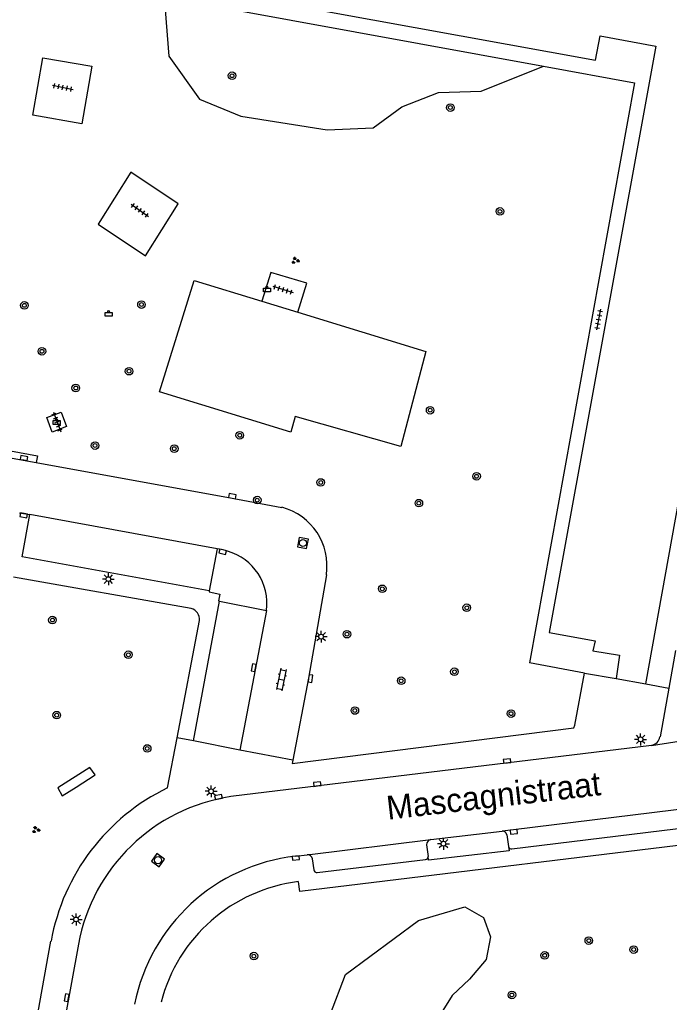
# Model space of a CAD drawing. Extents: x 132999 to 136000, y 398499 to 400501.
# Drawn here: x 133102.9 to 133171.3, y 399588.2 to 399691.7 of the extents above; entities that cross this region are included whole.
import ezdxf

# ---------------------------------------------------------------- set-up
doc = ezdxf.new("R2010")
doc.units = 0
for name, color, linetype in [('gg-anno-openbare ruimte label', 7, 'Continuous'), ('gg-bbg-hoofdgebouw', 7, 'Continuous'), ('gg-knt-verharding', 7, 'Continuous'), ('gg-knt-verharding nz', 7, 'Continuous'), ('gt-grn-groengrens', 7, 'Continuous'), ('gt-grn-weggrens', 7, 'Continuous'), ('gt-symb-afvalbak', 7, 'Continuous'), ('gt-symb-boom', 7, 'Continuous'), ('gt-symb-groenvak', 7, 'Continuous'), ('gt-symb-klinker verharding', 7, 'Continuous'), ('gt-symb-kolk', 7, 'Continuous'), ('gt-symb-lichtmast', 7, 'Continuous'), ('gt-symb-rioolschacht', 7, 'Continuous'), ('gt-symb-tegel verharding', 7, 'Continuous')]:
    doc.layers.add(name, color=color, linetype=linetype)

# ---------------------------------------------------------------- blocks, each defined once
blk = doc.blocks.new('gt0-GRVAK')
at = {"layer": 'gt-symb-groenvak'}
for p, q in [((-0.11, 0.19), (-0.23, 0.24)), ((-0.18, 0.15), (0.09, 0.15)), ((-0.09, 0.21), (-0.16, 0.32)), ((-0.05, 0.21), (-0.05, 0.39)), ((0, 0.21), (0.06, 0.32)), ((0.01, 0.19), (0.13, 0.24)), ((0.26, -0.05), (0.2, 0.06)), ((0.3, -0.05), (0.3, 0.13)), ((0.35, -0.05), (0.41, 0.06)), ((-0.24, -0.23), (-0.36, -0.18)), ((-0.32, -0.26), (-0.05, -0.26)), ((-0.23, -0.21), (-0.29, -0.09)), ((-0.18, -0.2), (-0.18, -0.02)), ((-0.14, -0.21), (-0.07, -0.09)), ((-0.12, -0.23), (0, -0.18)), ((0.24, -0.07), (0.12, -0.02)), ((0.17, -0.11), (0.44, -0.11)), ((0.37, -0.07), (0.49, -0.02))]:
    blk.add_line(p, q, dxfattribs=at)
blk = doc.blocks.new('gt0-BOOM')
at = {"layer": 'gt-symb-boom'}
for radius in [0.4, 0.2]:
    blk.add_circle((0, 0), radius, dxfattribs=at)
blk = doc.blocks.new('gt0-TEG1')
at = {"layer": 'gt-symb-tegel verharding'}
for p, q in [((-1.12, 0), (1.12, 0)), ((-0.9, -0.25), (-0.9, 0.25)), ((-0.45, -0.25), (-0.45, 0.25)), ((0, -0.25), (0, 0.25)), ((0.45, -0.25), (0.45, 0.25)), ((0.9, -0.25), (0.9, 0.25))]:
    blk.add_line(p, q, dxfattribs=at)
blk = doc.blocks.new('gt0-KOLK')
at = {"layer": 'gt-symb-kolk'}
blk.add_lwpolyline([(0, 0), (0.37, 0), (0.37, 0.4), (-0.38, 0.4), (-0.38, 0), (0, 0)], dxfattribs=at)
blk = doc.blocks.new('gt0-ABAK')
at = {"layer": 'gt-symb-afvalbak'}
blk.add_lwpolyline([(0.38, -0.5), (-0.37, -0.5), (-0.37, -0.1), (0.38, -0.1)], close=True, dxfattribs=at)
blk.add_circle((0, 0), 0.1, dxfattribs=at)
blk = doc.blocks.new('gt0-LMAST')
at = {"layer": 'gt-symb-lichtmast'}
for p, q in [((-0.18, 0.17), (-0.45, 0.44)), ((-0.01, 0.25), (-0.01, 0.62)), ((0.17, 0.17), (0.44, 0.44)), ((-0.26, 0), (-0.63, 0)), ((-0.18, -0.18), (-0.45, -0.45)), ((-0.01, -0.25), (-0.01, -0.63)), ((0.44, -0.45), (0.17, -0.18)), ((0.24, 0), (0.62, 0))]:
    blk.add_line(p, q, dxfattribs=at)
blk.add_circle((-0.01, 0), 0.25, dxfattribs=at)
blk = doc.blocks.new('gt0-KL1')
at = {"layer": 'gt-symb-klinker verharding'}
for p, q in [((-1.15, 0.3), (1.15, 0.3)), ((-1, -0.3), (-1, 0.3)), ((-0.5, 0.3), (-0.5, 0.45)), ((0, -0.3), (0, 0.3)), ((0.5, 0.3), (0.5, 0.45)), ((1, -0.3), (1, 0.3)), ((-1.15, -0.3), (1.15, -0.3)), ((-0.5, -0.45), (-0.5, -0.3)), ((0.5, -0.45), (0.5, -0.3))]:
    blk.add_line(p, q, dxfattribs=at)
blk = doc.blocks.new('gt0-RS')
at = {"layer": 'gt-symb-rioolschacht'}
blk.add_lwpolyline([(-0.5, -0.5), (0.5, -0.5), (0.5, 0.5), (-0.5, 0.5)], close=True, dxfattribs=at)
blk.add_circle((0, 0), 0.375, dxfattribs=at)

msp = doc.modelspace()

# ---------------------------------------------------------------- linework, layer by layer
at = {"layer": 'gg-bbg-hoofdgebouw'}
msp.add_line((133165.73, 399622.35), (133168.86, 399621.78), dxfattribs=at)
for points in [[(133091.45, 399711.75), (133090.93, 399708.64), (133093.06, 399708.25), (133092.61, 399705.53), (133093.68, 399705.31), (133092.79, 399700.33), (133163.57, 399687.48), (133164.05, 399690.05), (133169.91, 399688.96), (133158.66, 399627.19), (133163.51, 399626.32), (133163.27, 399625.28), (133166.09, 399624.81), (133165.73, 399622.35)], [(133168.86, 399621.78), (133180.66, 399687.26), (133176.87, 399687.94), (133178.49, 399696.93), (133177.11, 399697.16), (133177.67, 399699.95)]]:
    msp.add_lwpolyline(points, dxfattribs=at)
at = {"layer": 'gg-knt-verharding'}
for p, q in [((133118.14, 399694.15), (133158.07, 399686.86)), ((133128.42, 399662.09), (133132.21, 399660.93)), ((133099.87, 399645.98), (133104.66, 399645.11)), ((133102.91, 399639.81), (133103.97, 399639.63)), ((133123.7, 399636), (133122.88, 399631.58)), ((133120.97, 399629.74), (133102.27, 399633.01)), ((133121.21, 399615.79), (133123.94, 399630.5)), ((133123.94, 399630.5), (133128.9, 399629.51)), ((133119.49, 399616.1), (133121.85, 399628.45)), ((133171.99, 399625.31), (133171.27, 399621.34)), ((133162.41, 399622.92), (133156.59, 399623.99)), ((133171.27, 399621.34), (133170.35, 399616.22)), ((133118.49, 399610.83), (133119.49, 399616.1)), ((133169.45, 399615.31), (133177.15, 399616.49)), ((133126.11, 399614.79), (133121.21, 399615.79)), ((133169.45, 399615.31), (133125.16, 399609.91)), ((133131.68, 399613.74), (133126.11, 399614.79)), ((133131.68, 399613.74), (133131.61, 399613.39)), ((133154.74, 399604.4), (133177.54, 399607.18)), ((133146.21, 399605.38), (133153.72, 399606.28)), ((133154.23, 399605.88), (133154.4, 399604.64)), ((133145.77, 399604.83), (133145.92, 399603.59)), ((133131.96, 399603.64), (133133.19, 399603.79)), ((133098.22, 399550.22), (133106.21, 399594.68))]:
    msp.add_line(p, q, dxfattribs=at)
for points in [[(133104.29, 399681.69), (133105.34, 399687.72), (133110.5, 399686.85), (133109.44, 399680.78), (133104.29, 399681.69)], [(133158.07, 399686.86), (133167.65, 399685.11), (133156.59, 399623.99)], [(133116.17, 399666.88), (133119.62, 399672.36), (133114.63, 399675.67), (133111.19, 399670.21), (133116.17, 399666.88)], [(133132.21, 399660.93), (133133.14, 399663.98), (133129.35, 399665.13), (133128.42, 399662.09)], [(133132.21, 399660.93), (133145.69, 399656.8), (133143.06, 399646.79), (133131.93, 399649.96), (133131.48, 399648.29), (133117.62, 399652.56), (133121.3, 399664.27), (133128.42, 399662.09)], [(133106.33, 399648.31), (133105.77, 399649.83), (133107.29, 399650.4), (133107.85, 399648.88), (133106.33, 399648.31)], [(133104.66, 399645.11), (133125.29, 399641.36), (133130.53, 399640.38)], [(133122.88, 399631.58), (133103.18, 399635.17), (133103.97, 399639.63)], [(133124.79, 399635.76), (133124.34, 399635.89), (133123.7, 399636)], [(133135.22, 399633.27), (133133.34, 399622.38), (133131.68, 399613.74)], [(133122.88, 399631.58), (133122.86, 399631.49), (133124, 399631.23), (133123.86, 399630.53), (133123.94, 399630.5)], [(133131.61, 399613.39), (133161.26, 399617.16), (133161.38, 399617.44), (133162.41, 399622.92)], [(133178.05, 399609.25), (133154.92, 399606.4), (133153.72, 399606.28)], [(133179.67, 399606.61), (133179.78, 399605.67), (133132.42, 399599.91), (133132.29, 399600.95)], [(133154.4, 399604.64), (133154.45, 399604.21), (133145.97, 399603.2), (133145.92, 399603.59)], [(133133.73, 399603.37), (133133.9, 399602.21), (133133.94, 399602.09), (133134.01, 399602), (133134.15, 399601.93), (133134.24, 399601.93), (133145.65, 399603.3)], [(133109.09, 399594.36), (133103.86, 399565.72), (133104.77, 399563.26), (133104.8, 399563.02)]]:
    msp.add_lwpolyline(points, dxfattribs=at)
for centre, radius, start, end in [((133128.88, 399634.2), 6.4, 351.6856, 75.0524), ((133123.29, 399630.3), 5.66, 351.9625, 74.6357), ((133120.64, 399628.57), 1.21, 354.3851, 74.4998), ((133169.26, 399616.4), 1.1, 279.7701, 350.2935), ((133128.2, 399590.71), 22.34, 115.7589, 169.7807), ((133128.01, 399590.89), 19.23, 98.5233, 169.6031), ((133153.75, 399605.79), 0.49, 11.5492, 93.2809), ((133146.28, 399604.88), 0.508, 97.4278, 185.2526), ((133154.69, 399604.7), 0.302, 191.0756, 279.4308), ((133134.2, 399584.19), 19.58, 96.5847, 168.6141), ((133133.25, 399603.3), 0.489, 7.4677, 96.4153), ((133145.64, 399603.57), 0.277, 272.1568, 3.568), ((133134.33, 399584.03), 17.05, 96.8615, 165.6994)]:
    msp.add_arc(centre, radius, start, end, dxfattribs=at)
at = {"layer": 'gg-knt-verharding nz'}
for p, q in [((133123.7, 399636), (133103.97, 399639.63)), ((133128.9, 399629.51), (133126.11, 399614.79)), ((133133.19, 399603.79), (133146.21, 399605.38))]:
    msp.add_line(p, q, dxfattribs=at)
at = {"layer": 'gt-grn-groengrens'}
for points in [[(133118.14, 399694.15), (133118.61, 399687.91), (133121.85, 399683.38), (133126.22, 399681.6), (133135.29, 399680.14), (133140.15, 399680.36), (133143.17, 399682.55), (133147.01, 399684.06), (133151.53, 399684.2), (133158.07, 399686.86)], [(133100.01, 399646.67), (133104.78, 399645.8), (133104.66, 399645.11)], [(133106.93, 399610.84), (133107.4, 399610), (133108.86, 399610.89), (133110.85, 399612.2), (133110.31, 399612.97), (133106.93, 399610.84)], [(133149.79, 399598.29), (133151.77, 399597.17), (133152.5, 399595.14), (133152.03, 399592.75), (133150.3, 399590.67), (133148.46, 399588.96), (133147.14, 399586.82), (133146.61, 399584.53), (133146.26, 399581.65), (133139.25, 399581.08), (133135.65, 399587.02), (133137.24, 399591.18), (133144.92, 399596.87), (133149.79, 399598.29)]]:
    msp.add_lwpolyline(points, dxfattribs=at)
at = {"layer": 'gt-grn-weggrens'}
for p, q in [((133162.41, 399622.92), (133165.73, 399622.35)), ((133168.86, 399621.78), (133171.27, 399621.34)), ((133121.21, 399615.79), (133119.49, 399616.1))]:
    msp.add_line(p, q, dxfattribs=at)

# ---------------------------------------------------------------- block references
at = {"layer": 'gt-symb-afvalbak'}
for p in [(133128.95, 399663.58), (133112.28, 399661.02), (133106.8, 399649.62)]:
    msp.add_blockref('gt0-ABAK', p, dxfattribs=at)
at = {"layer": 'gt-symb-boom'}
for p in [(133125.28, 399685.84), (133148.27, 399682.49), (133153.49, 399671.55), (133103.41, 399661.65), (133115.74, 399661.74), (133114.43, 399654.72), (133108.82, 399652.95), (133146.14, 399650.61), (133126.09, 399647.97), (133110.85, 399646.89), (133119.19, 399646.56), (133151.03, 399643.65), (133134.62, 399643), (133127.93, 399641.14), (133144.95, 399640.82), (133141.1, 399631.8), (133150, 399629.8), (133106.36, 399628.51), (133137.38, 399627.02), (133114.36, 399624.85), (133148.7, 399623.06), (133143.09, 399622.11), (133138.21, 399618.98), (133106.81, 399618.49), (133154.66, 399618.65), (133116.34, 399614.98), (133162.85, 399594.74), (133127.58, 399593.11), (133158.21, 399593.19), (133167.58, 399593.8), (133154.75, 399589.02)]:
    msp.add_blockref('gt0-BOOM', p, dxfattribs=at)
at = {"layer": 'gt-symb-boom', "rotation": 79.39794170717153}
msp.add_blockref('gt0-BOOM', (133105.26, 399656.82), dxfattribs=at)
at = {"layer": 'gt-symb-groenvak'}
for p in [(133131.93, 399666.38), (133104.61, 399606.41)]:
    msp.add_blockref('gt0-GRVAK', p, dxfattribs=at)
at = {"layer": 'gt-symb-klinker verharding', "rotation": -101.5346206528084}
msp.add_blockref('gt0-KL1', (133130.47, 399622.25), dxfattribs=at)
at = {"layer": 'gt-symb-kolk'}
for p, rotation in [((133103.34, 399645.37), -10.016861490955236), ((133125.29, 399641.36), -10.32866527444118), ((133103.37, 399639.73), 169.8358936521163), ((133124.34, 399635.89), 164.41930038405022), ((133127.74, 399623.45), 79.145866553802), ((133133.34, 399622.38), -99.73825890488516), ((133154.27, 399613.46), 6.485660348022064), ((133134.28, 399611.03), 6.810724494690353), ((133123.9, 399609.68), 11.87494256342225), ((133154.92, 399606.4), -173.92805581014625), ((133131.96, 399603.64), -173.806841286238), ((133108.05, 399588.7), 79.45426563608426)]:
    msp.add_blockref('gt0-KOLK', p, dxfattribs=dict(at, rotation=rotation))
at = {"layer": 'gt-symb-lichtmast'}
for p in [(133112.26, 399632.82), (133134.67, 399626.76), (133168.31, 399615.94), (133123.08, 399610.47), (133147.55, 399604.95), (133108.86, 399596.97)]:
    msp.add_blockref('gt0-LMAST', p, dxfattribs=at)
at = {"layer": 'gt-symb-rioolschacht'}
for p, rotation in [((133132.74, 399636.62), 168.94012762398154), ((133117.48, 399603.22), 54.56219853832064)]:
    msp.add_blockref('gt0-RS', p, dxfattribs=dict(at, rotation=rotation))
at = {"layer": 'gt-symb-tegel verharding'}
for p, rotation in [((133107.45, 399684.61), -11.478482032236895), ((133115.58, 399671.66), -35.151539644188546), ((133130.65, 399663.33), -17.51119555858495), ((133163.88, 399660.17), -100.65836150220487), ((133106.85, 399649.37), -69.44395478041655)]:
    msp.add_blockref('gt0-TEG1', p, dxfattribs=dict(at, rotation=rotation))

# ---------------------------------------------------------------- texts
at = {"layer": 'gg-anno-openbare ruimte label'}
msp.add_text('Mascagnistraat', height=2.5, rotation=6.6, dxfattribs=at).set_placement((133141.69, 399607.47))

doc.saveas('drawing.dxf')
